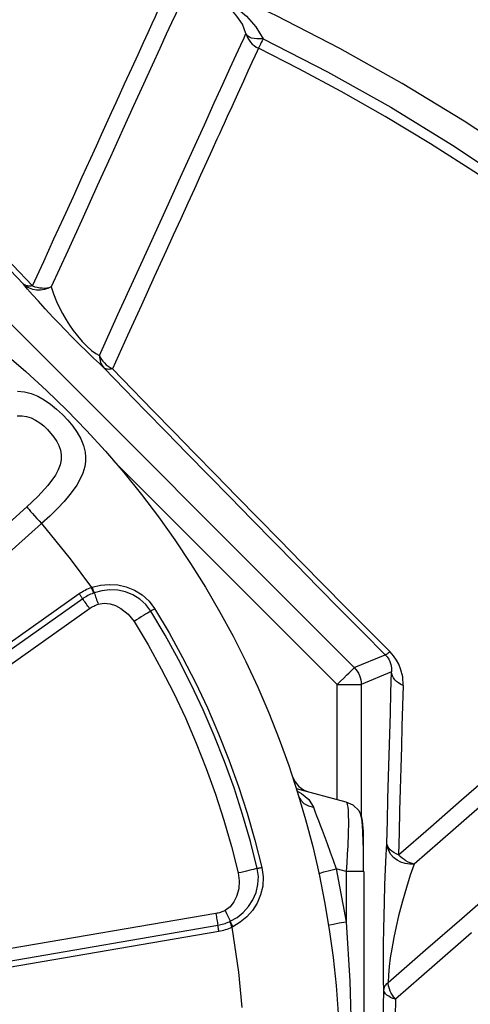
# Model space of a CAD drawing. Header units: millimetres. Extents: x 196 to 2027204, y -221452 to 153872.
# Tile 342 of 381: x 1217214 to 1217402, y -195476 to -195064. Entities that reach past the tile are written whole.
import ezdxf

# ---------------------------------------------------------------- set-up
doc = ezdxf.new("R2010")
doc.units = ezdxf.units.MM
doc.layers.get('Defpoints').update_dxf_attribs({"lineweight": 18})
doc.layers.add('00_Основной', color=163, linetype='Continuous', lineweight=40)
doc.layers.add('ТМ-размеры', color=25, linetype='Continuous', lineweight=20)
doc.styles.add('SFINKS', font='SFINKS.shx', dxfattribs={"width": 0.7, "oblique": 15})
doc.dimstyles.new('кира-50', dxfattribs={"dimtxt": 150, "dimasz": 40, "dimexe": 15, "dimexo": 0, "dimgap": 20, "dimtad": 1, "dimdec": 0, "dimrnd": 5, "dimdsep": 46, "dimtxsty": 'SFINKS', "dimblk1": 'OBLIQUE', "dimblk2": 'OBLIQUE', "dimsah": 1, "dimcen": 2.5, "dimclrd": 252, "dimclre": 252, "dimclrt": 252, "dimadec": 0, "dimazin": 0, "dimtfac": 1, "dimtdec": 0, "dimtofl": 0, "dimtmove": 0, "dimatfit": 3, "dimldrblk": 'OBLIQUE', "dimfxl": 15, "dimtfill": 1, "dimtolj": 1, "dimtzin": 0, "dimlwd": 20, "dimlwe": 20, "dimarcsym": 0})

# ---------------------------------------------------------------- blocks, each defined once
blk = doc.blocks.new('_Oblique')
at = {"color": 0, "linetype": 'ByBlock', "lineweight": -2}
blk.add_line((-0.5, -0.5), (0.5, 0.5), dxfattribs=at)
blk = doc.blocks.new('*D84')
at = {"layer": 'Defpoints', "color": 0, "linetype": 'ByBlock', "lineweight": 50, "transparency": 16777216}
for p in [(1217827.71, -194508.84), (1216087.62, -195856.77), (1217827.71, -195857.67)]:
    blk.add_point(p, dxfattribs=at)
at = {"layer": 'ТМ-размеры', "color": 252, "linetype": 'ByBlock', "lineweight": 20, "transparency": 16777216}
for p, q in [((1216087.62, -195856.77), (1216087.62, -194493.84)), ((1217827.71, -195857.67), (1217827.71, -194493.84)), ((1216087.62, -194508.84), (1217827.71, -194508.84))]:
    blk.add_line(p, q, dxfattribs=at)
at = {"layer": 'ТМ-размеры', "color": 252, "linetype": 'ByBlock', "lineweight": 20, "transparency": 16777216, "xscale": 40, "yscale": 40, "zscale": 40, "rotation": 180}
blk.add_blockref('_Oblique', (1216087.62, -194508.84), dxfattribs=at)
at = {"layer": 'ТМ-размеры', "color": 252, "linetype": 'ByBlock', "lineweight": 20, "transparency": 16777216, "xscale": 40, "yscale": 40, "zscale": 40}
blk.add_blockref('_Oblique', (1217827.71, -194508.84), dxfattribs=at)
at = {"layer": 'ТМ-размеры', "color": 252, "linetype": 'ByBlock', "transparency": 16777216, "insert": (1216957.66, -194413.84), "char_height": 150, "attachment_point": 5, "style": 'SFINKS', "bg_fill": 3, "box_fill_scale": 1.1, "bg_fill_color": 256, "bg_fill_true_color": 13158600, "bg_fill_transparency": 0}
blk.add_mtext('\\A1;1740', dxfattribs=at)
blk = doc.blocks.new('*D85')
at = {"layer": 'Defpoints', "color": 0, "linetype": 'ByBlock', "lineweight": 50, "transparency": 16777216}
for p in [(1216957.71, -194978.27), (1216957.71, -203390.23), (1218392.05, -203390.23)]:
    blk.add_point(p, dxfattribs=at)
at = {"layer": 'ТМ-размеры', "color": 252, "linetype": 'ByBlock', "lineweight": 20, "transparency": 16777216}
for p, q in [((1216957.71, -194978.27), (1218407.05, -194978.27)), ((1218392.05, -194978.27), (1218392.05, -203390.23)), ((1216957.71, -203390.23), (1218407.05, -203390.23))]:
    blk.add_line(p, q, dxfattribs=at)
at = {"layer": 'ТМ-размеры', "color": 252, "linetype": 'ByBlock', "lineweight": 20, "transparency": 16777216, "xscale": 40, "yscale": 40, "zscale": 40}
for p, rotation in [((1218392.05, -194978.27), 90), ((1218392.05, -203390.23), 270)]:
    blk.add_blockref('_Oblique', p, dxfattribs=dict(at, rotation=rotation))
at = {"layer": 'ТМ-размеры', "color": 252, "linetype": 'ByBlock', "transparency": 16777216, "insert": (1218297.05, -199184.25), "char_height": 150, "attachment_point": 5, "rotation": 90, "style": 'SFINKS', "bg_fill": 3, "box_fill_scale": 1.1, "bg_fill_color": 256, "bg_fill_true_color": 13158600, "bg_fill_transparency": 0}
blk.add_mtext('\\A1;8410', dxfattribs=at)

msp = doc.modelspace()

# ---------------------------------------------------------------- linework, layer by layer
at = {"layer": '00_Основной', "color": 252, "lineweight": 25, "ltscale": 10}
for p, q in [((1217125.88, -195107.27, 0.2), (1217353.7, -195335.09, 0.2)), ((1217346.63, -195342.16, 0.2), (1217253.2, -195248.73, 0.2)), ((1217238.71, -195304.28, 0.2), (1217091.17, -195408.69, 0.2)), ((1217240.17, -195306.33, 0.2), (1217092.61, -195410.72, 0.2)), ((1217095.48, -195414.8, 0.2), (1217243.04, -195310.4, 0.2)), ((1217353.7, -195335.09, 0.2), (1217366.71, -195329.7, 0.2)), ((1217369.34, -195336.9, 0.2), (1217356.62, -195342.16, 0.2)), ((1217346.63, -195390.29, 0.2), (1217346.63, -195342.16, 0.2)), ((1217356.62, -195342.16, 0.2), (1217356.62, -195396.86, 0.2)), ((1217350.3, -195391.27, 0.2), (1217329.57, -195385.72, 0.2)), ((1217330.56, -195388.9, 0.2), (1217330.98, -195389.73, 0.2)), ((1217346.18, -195419.15, 0.2), (1217350.3, -195441.32, 0.2)), ((1217350.3, -195420.25, 0.2), (1217346.18, -195419.15, 0.2)), ((1217338.99, -195421.25, 0.2), (1217339.04, -195421.21, 0.2)), ((1217350.3, -195420.25, 0.2), (1217350.3, -195441.32, 0.2)), ((1217357.71, -195420.25, 0.2), (1217357.46, -195420.25, 0.2)), ((1217357.71, -195420.25, 0.2), (1217357.71, -195586.27, 0.2)), ((1217295.85, -195437.88, 0.2), (1217117.68, -195468.38, 0.2)), ((1217118.53, -195473.3, 0.2), (1217296.68, -195442.79, 0.2)), ((1217343, -195442.87, 0.2), (1217343.06, -195442.84, 0.2)), ((1217118.95, -195475.75, 0.2), (1217297.1, -195445.24, 0.2))]:
    msp.add_line(p, q, dxfattribs=at)
at = {"layer": '00_Основной', "color": 252, "lineweight": 25, "ltscale": 10, "elevation": 0.2}
for points in [[(1217424.89, -195123.31), (1217399.69, -195106.66), (1217373.75, -195090.87), (1217347.62, -195076.24), (1217320.94, -195062.55), (1217293.78, -195049.84), (1217266.18, -195038.12), (1217237.67, -195027.23), (1217208.75, -195017.41), (1217179.51, -195008.66), (1217149.95, -195000.98), (1217120.15, -194994.42), (1217090.64, -194989.06), (1217060.97, -194984.77), (1217031.15, -194981.55), (1217001.25, -194979.42), (1216970.74, -194978.38), (1216940.21, -194978.46), (1216909.71, -194979.67), (1216879.26, -194982.02)], [(1217274.65, -195053.59), (1217278.43, -195052.78), (1217282.33, -195052.49), (1217286.34, -195052.67), (1217289.4, -195053.11), (1217292.35, -195053.78), (1217295.42, -195054.76), (1217298.3, -195055.93), (1217300.94, -195057.27), (1217303.55, -195058.84), (1217306.11, -195060.67), (1217308.6, -195062.82), (1217312.58, -195067.25), (1217315.56, -195072.23)], [(1217219.22, -195175.49), (1217223.84, -195165.38), (1217228.14, -195155.92), (1217232.26, -195146.9), (1217236.26, -195138.11), (1217239.98, -195129.97), (1217243.56, -195122.08), (1217245.88, -195117.02), (1217248.07, -195112.2), (1217250.14, -195107.68), (1217252.2, -195103.12), (1217254.16, -195098.84), (1217256, -195094.82), (1217257.71, -195091.05), (1217260.7, -195084.5), (1217263.3, -195078.78), (1217265.57, -195073.81), (1217267.51, -195069.55), (1217269.18, -195065.88), (1217270.55, -195062.87), (1217271.63, -195060.5), (1217272.42, -195058.75), (1217272.93, -195057.66)], [(1217280.96, -195057.55), (1217280.25, -195059.1), (1217279.04, -195061.76), (1217277.33, -195065.51), (1217275.13, -195070.34), (1217272.45, -195076.24), (1217269.28, -195083.21), (1217265.61, -195091.24), (1217261.47, -195100.31), (1217256.87, -195110.43), (1217251.79, -195121.55), (1217246.27, -195133.68), (1217240.29, -195146.79), (1217233.88, -195160.86), (1217227.04, -195175.89)], [(1217308.43, -195070.07), (1217306.93, -195066.2), (1217304.68, -195062.73), (1217303.25, -195061.15), (1217301.63, -195059.7), (1217299.78, -195058.4), (1217297.71, -195057.28), (1217295.51, -195056.44), (1217293.29, -195055.89), (1217291.12, -195055.6), (1217288.99, -195055.56), (1217284.87, -195056.14), (1217280.96, -195057.55)], [(1217247.14, -195204.58), (1217254.91, -195187.5), (1217262.21, -195171.49), (1217269.01, -195156.56), (1217275.3, -195142.76), (1217281.07, -195130.08), (1217286.32, -195118.57), (1217291.03, -195108.22), (1217295.2, -195099.08), (1217298.83, -195091.15), (1217301.87, -195084.45), (1217304.37, -195078.97), (1217306.29, -195074.76), (1217307.64, -195071.78), (1217308.43, -195070.07)], [(1217308.43, -195070.07), (1217308.77, -195071.04), (1217309.21, -195071.98), (1217309.76, -195072.86), (1217310.38, -195073.68), (1217311.09, -195074.43), (1217311.86, -195075.11), (1217312.71, -195075.7), (1217313.61, -195076.21)], [(1217315.56, -195072.23), (1217314.23, -195072.31), (1217312.98, -195072.28), (1217311.83, -195072.16), (1217310.81, -195071.92), (1217309.94, -195071.59), (1217309.25, -195071.16), (1217308.75, -195070.65), (1217308.43, -195070.07)], [(1217315.56, -195072.23), (1217315.15, -195073.08), (1217314.79, -195073.84), (1217314.45, -195074.52), (1217314.18, -195075.08), (1217313.95, -195075.54), (1217313.78, -195075.88), (1217313.67, -195076.11), (1217313.61, -195076.21)], [(1217315.56, -195072.23), (1217342.52, -195086.06), (1217368.96, -195100.89), (1217394.82, -195116.68), (1217420.08, -195133.43), (1217444.69, -195151.11), (1217468.64, -195169.68), (1217491.87, -195189.15), (1217514.36, -195209.46), (1217536.07, -195230.6), (1217556.99, -195252.51)], [(1217313.61, -195076.21), (1217313.06, -195077.44), (1217312.15, -195079.44), (1217310.89, -195082.2), (1217309.28, -195085.73), (1217307.35, -195089.97), (1217304.85, -195095.44), (1217301.9, -195101.9), (1217301.05, -195103.77), (1217300.18, -195105.7), (1217299.26, -195107.72), (1217298.3, -195109.81), (1217297.31, -195111.98), (1217296.3, -195114.22), (1217294.17, -195118.88), (1217291.9, -195123.88), (1217289.47, -195129.21), (1217286.87, -195134.91), (1217284.09, -195140.99), (1217281.16, -195147.46), (1217278.03, -195154.31), (1217275.03, -195160.88), (1217270.09, -195171.72), (1217264.72, -195183.52), (1217258.89, -195196.31), (1217252.58, -195210.14)], [(1217553.74, -195255.5), (1217535.82, -195236.64), (1217517.97, -195218.97), (1217500.23, -195202.48), (1217482.69, -195187.09), (1217474.9, -195180.53), (1217467.17, -195174.2), (1217459.51, -195168.06), (1217451.92, -195162.13), (1217444.38, -195156.4), (1217435.21, -195149.6), (1217425.39, -195142.53), (1217405.28, -195128.74), (1217385.67, -195116.14), (1217366.64, -195104.66), (1217348.26, -195094.21), (1217330.57, -195084.74), (1217313.61, -195076.21)], [(1217215.39, -195174.8), (1217207.02, -195166.05), (1217198.83, -195157.46), (1217190.8, -195149.02), (1217182.97, -195140.77), (1217175.32, -195132.67), (1217167.87, -195124.75), (1217160.63, -195117.03), (1217153.59, -195109.5), (1217146.78, -195102.17), (1217140.17, -195095.05), (1217133.79, -195088.13)], [(1217138.63, -195089.87), (1217144.93, -195096.7), (1217151.45, -195103.74), (1217158.19, -195110.98), (1217165.14, -195118.42), (1217172.31, -195126.05), (1217179.66, -195133.86), (1217187.21, -195141.85), (1217194.95, -195150.02), (1217202.87, -195158.36), (1217210.97, -195166.84), (1217219.22, -195175.49)], [(1217249.15, -195209.88), (1217247.14, -195208.03), (1217244.71, -195205.73), (1217241.87, -195203), (1217238.82, -195199.99), (1217235.78, -195196.92), (1217232.9, -195193.96), (1217230.26, -195191.21), (1217227.87, -195188.7), (1217224.5, -195185.09), (1217221.64, -195181.96), (1217219.18, -195179.22), (1217217.12, -195176.85), (1217215.39, -195174.8)], [(1217227.04, -195175.89), (1217225.59, -195176.6), (1217224.05, -195177.09), (1217222.47, -195177.33), (1217220.89, -195177.3), (1217219.35, -195177.03), (1217217.9, -195176.52), (1217216.57, -195175.76), (1217215.39, -195174.8)], [(1217219.22, -195175.49), (1217218.63, -195175.59), (1217218.06, -195175.64), (1217217.53, -195175.62), (1217217.02, -195175.56), (1217216.56, -195175.45), (1217216.12, -195175.28), (1217215.74, -195175.07), (1217215.39, -195174.8)], [(1217219.22, -195175.49), (1217220.2, -195175.86), (1217221.18, -195176.13), (1217222.19, -195176.33), (1217223.19, -195176.41), (1217224.19, -195176.42), (1217225.18, -195176.33), (1217226.12, -195176.16), (1217227.04, -195175.89)], [(1217227.04, -195175.89), (1217227.97, -195178.8), (1217229.27, -195182.07), (1217230.37, -195184.46), (1217231.68, -195187.01), (1217233.27, -195189.73), (1217234.63, -195191.89), (1217236.2, -195194.15), (1217237.98, -195196.46), (1217239.91, -195198.72), (1217241.91, -195200.77), (1217243.86, -195202.48), (1217245.61, -195203.73), (1217247.14, -195204.58)], [(1217207.4, -195203.66), (1217216.33, -195211.34), (1217225.02, -195219.28), (1217233.48, -195227.48), (1217241.69, -195235.94), (1217249.63, -195244.64), (1217257.31, -195253.57), (1217264.72, -195262.74), (1217271.83, -195272.11), (1217278.67, -195281.71), (1217285.22, -195291.5), (1217291.46, -195301.49), (1217297.41, -195311.66), (1217303.04, -195322.01), (1217308.35, -195332.52), (1217313.35, -195343.19), (1217318.03, -195354.01), (1217322.36, -195364.96), (1217326.38, -195376.04), (1217330.05, -195387.23), (1217333.38, -195398.53), (1217336.37, -195409.92), (1217339.02, -195421.41), (1217341.33, -195432.95), (1217343.27, -195444.58), (1217344.87, -195456.25), (1217346.11, -195467.96), (1217347, -195479.72)], [(1217247.14, -195204.58), (1217247.16, -195205.34), (1217247.26, -195206.07), (1217247.43, -195206.79), (1217247.66, -195207.5), (1217247.94, -195208.15), (1217248.29, -195208.77), (1217248.7, -195209.35), (1217249.15, -195209.88)], [(1217247.14, -195204.58), (1217247.53, -195205.42), (1217248.03, -195206.24), (1217248.6, -195207.03), (1217249.27, -195207.76), (1217250.01, -195208.46), (1217250.81, -195209.09), (1217251.66, -195209.64), (1217252.58, -195210.14)], [(1217252.58, -195210.14), (1217252.03, -195210.28), (1217251.51, -195210.38), (1217251.03, -195210.42), (1217250.57, -195210.4), (1217250.15, -195210.35), (1217249.77, -195210.25), (1217249.45, -195210.1), (1217249.15, -195209.88)], [(1217329.56, -195292.18), (1217329.26, -195291.87), (1217320.03, -195282.5), (1217310.87, -195273.18), (1217301.77, -195263.91), (1217292.77, -195254.71), (1217283.85, -195245.58), (1217275.02, -195236.52), (1217266.29, -195227.55), (1217257.66, -195218.67), (1217249.15, -195209.88)], [(1217252.58, -195210.14), (1217260.99, -195218.82), (1217269.5, -195227.59), (1217278.14, -195236.45), (1217286.86, -195245.4), (1217295.66, -195254.43), (1217304.57, -195263.52), (1217313.54, -195272.66), (1217322.59, -195281.88), (1217331.7, -195291.14), (1217340.89, -195300.42), (1217350.12, -195309.76), (1217359.39, -195319.12), (1217368.7, -195328.5)], [(1217212.92, -195219.6), (1217215.81, -195219.79), (1217218.63, -195220.48), (1217221.41, -195221.61), (1217224.09, -195223.12), (1217226.72, -195224.94), (1217229.26, -195227.01), (1217231.66, -195229.27), (1217233.93, -195231.67), (1217235.97, -195234.18), (1217237.81, -195236.81), (1217239.32, -195239.49), (1217240.46, -195242.27), (1217241.16, -195245.08), (1217241.35, -195247), (1217241.31, -195248.94), (1217241.02, -195250.96), (1217240.19, -195253.78), (1217238.85, -195256.74), (1217237.64, -195258.8), (1217236.24, -195260.88), (1217234.83, -195262.74), (1217232.39, -195265.64), (1217229.58, -195268.64), (1217226.42, -195271.74), (1217222.96, -195274.91)], [(1217212.72, -195229.86), (1217214.78, -195229.82), (1217216.7, -195230.12), (1217218.63, -195230.75), (1217220.41, -195231.63), (1217222.2, -195232.78), (1217223.84, -195234.07), (1217225.42, -195235.52), (1217228.16, -195238.72), (1217229.31, -195240.52), (1217230.19, -195242.28), (1217230.84, -195244.23), (1217231.15, -195246.13), (1217231.1, -195248.2), (1217230.7, -195250.26), (1217229.89, -195252.4), (1217228.75, -195254.59), (1217225.52, -195259.03), (1217221.38, -195263.53), (1217216.74, -195267.95)], [(1217561.09, -195258.75), (1217559.84, -195259.84), (1217557.69, -195261.7), (1217554.69, -195264.32), (1217550.8, -195267.7), (1217546.06, -195271.82), (1217540.46, -195276.68), (1217534.01, -195282.29), (1217526.73, -195288.62), (1217518.62, -195295.68), (1217509.69, -195303.44), (1217499.95, -195311.89), (1217489.42, -195321.05), (1217478.12, -195330.87), (1217466.07, -195341.36), (1217453.27, -195352.49), (1217439.74, -195364.24), (1217425.51, -195376.6), (1217410.6, -195389.57), (1217395.02, -195403.1), (1217378.81, -195417.2)], [(1217216.74, -195267.95), (1217200.2, -195282.8), (1217184.38, -195297), (1217169.3, -195310.56), (1217160.73, -195318.26), (1217152.42, -195325.72), (1217144.38, -195332.96), (1217134.99, -195341.38), (1217124.18, -195351.11), (1217113.81, -195360.42), (1217103.22, -195369.96), (1217092.15, -195379.91), (1217081.64, -195389.38), (1217071.65, -195398.36)], [(1217216.74, -195267.95), (1217217.16, -195268.43), (1217217.73, -195269.05), (1217218.4, -195269.81), (1217219.18, -195270.69), (1217220.06, -195271.65), (1217220.99, -195272.69), (1217221.96, -195273.79), (1217222.96, -195274.91)], [(1217077.11, -195404.57), (1217158.89, -195332.07), (1217222.96, -195274.91)], [(1217222.96, -195274.91), (1217234.94, -195289.62), (1217243.79, -195301.62)], [(1217367.84, -195466.73), (1217383.5, -195453.12), (1217398.67, -195439.92), (1217413.35, -195427.16), (1217427.55, -195414.83), (1217441.23, -195402.94), (1217454.41, -195391.48), (1217469.46, -195378.4), (1217483.62, -195366.08), (1217496.93, -195354.52), (1217509.33, -195343.73), (1217520.82, -195333.75), (1217529.65, -195326.07), (1217537.81, -195318.98), (1217545.29, -195312.48), (1217552.09, -195306.57), (1217558.18, -195301.26), (1217563.56, -195296.58), (1217569.08, -195291.8), (1217573.58, -195287.89), (1217577.04, -195284.87), (1217579.48, -195282.75), (1217580.89, -195281.52)], [(1217349.26, -195312.12), (1217347.89, -195310.74), (1217338.55, -195301.28), (1217329.56, -195292.18)], [(1217244.16, -195301.5), (1217247.63, -195300.63), (1217251.18, -195300.28), (1217254.84, -195300.48), (1217258.37, -195301.26), (1217261.87, -195302.68), (1217265.03, -195304.68), (1217267.91, -195307.32), (1217270.25, -195310.44)], [(1217243.79, -195301.62), (1217243.13, -195301.89), (1217242.47, -195302.16), (1217241.82, -195302.46), (1217241.16, -195302.79), (1217240.53, -195303.13), (1217239.93, -195303.5), (1217239.32, -195303.89), (1217238.71, -195304.28)], [(1217238.71, -195304.28), (1217238.91, -195304.55), (1217239.09, -195304.82), (1217239.28, -195305.09), (1217239.46, -195305.34), (1217239.64, -195305.6), (1217239.83, -195305.85), (1217239.99, -195306.09), (1217240.17, -195306.33)], [(1217244.65, -195303.96), (1217244.06, -195304.19), (1217243.48, -195304.44), (1217242.9, -195304.71), (1217242.32, -195304.99), (1217241.77, -195305.3), (1217241.22, -195305.63), (1217240.68, -195305.96), (1217240.17, -195306.33)], [(1217243.79, -195301.62), (1217243.99, -195301.55), (1217244.16, -195301.5)], [(1217243.79, -195301.62), (1217243.91, -195301.93), (1217244.02, -195302.24), (1217244.13, -195302.54), (1217244.24, -195302.83), (1217244.34, -195303.13), (1217244.45, -195303.41), (1217244.55, -195303.69), (1217244.65, -195303.96)], [(1217245.01, -195303.84), (1217244.91, -195303.57), (1217244.81, -195303.28), (1217244.69, -195303), (1217244.6, -195302.7), (1217244.48, -195302.41), (1217244.37, -195302.11), (1217244.27, -195301.8), (1217244.16, -195301.5)], [(1217245.01, -195303.84), (1217244.81, -195303.9), (1217244.65, -195303.96)], [(1217268.6, -195311.46), (1217266.55, -195308.76), (1217264.04, -195306.49), (1217261.18, -195304.72), (1217258.06, -195303.48), (1217254.8, -195302.78), (1217251.48, -195302.61), (1217248.18, -195302.97), (1217245.01, -195303.84)], [(1217245.01, -195303.84), (1217245.19, -195304.38), (1217245.39, -195304.95), (1217245.58, -195305.51), (1217245.79, -195306.11), (1217246, -195306.71), (1217246.22, -195307.32), (1217246.43, -195307.94), (1217246.64, -195308.55)], [(1217243.04, -195310.4), (1217242.66, -195309.86), (1217242.28, -195309.34), (1217241.91, -195308.82), (1217241.55, -195308.29), (1217241.19, -195307.78), (1217240.83, -195307.28), (1217240.49, -195306.8), (1217240.17, -195306.33)], [(1217243.04, -195310.4), (1217243.46, -195310.11), (1217243.89, -195309.84), (1217244.33, -195309.59), (1217244.78, -195309.35), (1217245.23, -195309.12), (1217245.7, -195308.92), (1217246.16, -195308.73), (1217246.64, -195308.55)], [(1217246.64, -195308.55), (1217249.1, -195308.14), (1217251.58, -195308.41), (1217253.94, -195309.17), (1217256.15, -195310.31), (1217259.21, -195312.72), (1217261.63, -195315.76)], [(1217268.6, -195311.46), (1217267.96, -195311.85), (1217267.24, -195312.3), (1217266.44, -195312.8), (1217265.57, -195313.33), (1217264.63, -195313.91), (1217263.66, -195314.52), (1217262.64, -195315.14), (1217261.63, -195315.76)], [(1217268.6, -195311.46), (1217268.77, -195311.36), (1217268.94, -195311.26), (1217269.13, -195311.13), (1217269.33, -195311), (1217269.54, -195310.88), (1217269.77, -195310.74), (1217270.01, -195310.59), (1217270.25, -195310.44)], [(1217313.16, -195419.04), (1217310.28, -195407.71), (1217307.05, -195396.47), (1217303.45, -195385.34), (1217299.5, -195374.33), (1217295.2, -195363.47), (1217290.55, -195352.73), (1217285.56, -195342.16), (1217280.24, -195331.74), (1217274.58, -195321.52), (1217268.6, -195311.46)], [(1217270.25, -195310.44), (1217276.26, -195320.54), (1217281.95, -195330.83), (1217287.3, -195341.3), (1217292.32, -195351.94), (1217296.99, -195362.72), (1217301.31, -195373.66), (1217305.29, -195384.72), (1217308.9, -195395.91), (1217312.16, -195407.2), (1217315.05, -195418.6)], [(1217366.71, -195329.7), (1217357.27, -195320.2), (1217349.26, -195312.12)], [(1217261.63, -195315.76), (1217267.48, -195325.58), (1217273, -195335.6), (1217278.21, -195345.77), (1217283.09, -195356.1), (1217287.63, -195366.6), (1217291.84, -195377.23), (1217295.69, -195387.99), (1217299.22, -195398.87), (1217302.38, -195409.85), (1217305.19, -195420.93)], [(1217368.7, -195328.5), (1217368.31, -195328.8), (1217367.95, -195329.06), (1217367.65, -195329.29), (1217367.36, -195329.46), (1217367.14, -195329.59), (1217366.95, -195329.67), (1217366.8, -195329.71), (1217366.71, -195329.7)], [(1217374.19, -195342.58), (1217373.98, -195339), (1217373.12, -195335.57), (1217372.36, -195333.71), (1217371.38, -195331.93), (1217370.14, -195330.12), (1217368.7, -195328.5)], [(1217366.71, -195329.7), (1217367.46, -195330.58), (1217368.11, -195331.54), (1217368.63, -195332.59), (1217369.01, -195333.72), (1217369.2, -195334.47), (1217369.31, -195335.24), (1217369.35, -195336.05), (1217369.34, -195336.9)], [(1217346.63, -195342.16), (1217347.99, -195340.8), (1217349.29, -195339.51), (1217350.48, -195338.31), (1217351.54, -195337.25), (1217352.42, -195336.38), (1217353.1, -195335.7), (1217353.52, -195335.27), (1217353.7, -195335.09)], [(1217353.7, -195335.09), (1217354.35, -195335.82), (1217354.95, -195336.62), (1217355.45, -195337.45), (1217355.86, -195338.34), (1217356.2, -195339.25), (1217356.44, -195340.21), (1217356.58, -195341.19), (1217356.62, -195342.16)], [(1217367.35, -195408.48), (1217367.57, -195399.13), (1217367.81, -195389.88), (1217368.05, -195380.75), (1217368.31, -195371.75), (1217368.55, -195362.85), (1217368.82, -195354.07), (1217369.07, -195345.42), (1217369.34, -195336.9)], [(1217374.19, -195342.58), (1217373.16, -195342.09), (1217372.22, -195341.51), (1217371.4, -195340.85), (1217370.69, -195340.14), (1217370.13, -195339.38), (1217369.72, -195338.58), (1217369.45, -195337.74), (1217369.34, -195336.9)], [(1217346.63, -195342.16), (1217348.54, -195342.16), (1217350.37, -195342.16), (1217352.08, -195342.16), (1217353.58, -195342.16), (1217354.83, -195342.16), (1217355.76, -195342.16), (1217356.37, -195342.16), (1217356.62, -195342.16)], [(1217374.19, -195342.58), (1217373.92, -195351.01), (1217373.67, -195359.56), (1217373.42, -195368.22), (1217373.16, -195377.02), (1217372.92, -195385.92), (1217372.68, -195394.94), (1217372.46, -195404.06), (1217372.22, -195413.31)], [(1217327.92, -195380.61), (1217328.98, -195382.84), (1217330.56, -195384.73), (1217332.54, -195386.2), (1217333.68, -195386.67)], [(1217372.22, -195413.31), (1217385.69, -195401.58), (1217398.56, -195390.42), (1217410.81, -195379.77)], [(1217329.7, -195386.65), (1217331.7, -195387.66), (1217334.71, -195390.22), (1217336.61, -195393.42)], [(1217330.98, -195389.73), (1217331.37, -195390.49), (1217332.7, -195391.86), (1217334.53, -195392.86), (1217336.61, -195393.42)], [(1217350.3, -195391.27), (1217350.56, -195391.55), (1217350.8, -195392.28), (1217350.99, -195393.47), (1217351.11, -195394.72), (1217351.19, -195396.22), (1217351.25, -195399.9), (1217351.19, -195404.39), (1217350.99, -195409.58), (1217350.8, -195413.1), (1217350.56, -195416.72), (1217350.3, -195420.25)], [(1217355.58, -195394.78), (1217353.26, -195392.62), (1217350.3, -195391.27)], [(1217336.61, -195393.42), (1217337.26, -195395.13), (1217337.97, -195396.98), (1217338.75, -195398.97), (1217339.52, -195400.99), (1217340.32, -195403.1), (1217341.16, -195405.32), (1217342.37, -195408.57), (1217343.7, -195412.16), (1217344.95, -195415.64), (1217346.18, -195419.15)], [(1217357.58, -195420.25), (1217357.58, -195415.66), (1217357.55, -195411.38), (1217357.49, -195407.47), (1217357.37, -195403.95), (1217357.17, -195400.89), (1217356.86, -195398.32), (1217356.36, -195396.26), (1217355.58, -195394.77)], [(1217357.58, -195420.25), (1217357.58, -195417.56), (1217357.6, -195415.12), (1217357.6, -195411.06), (1217357.6, -195408.95), (1217357.6, -195407.27), (1217357.6, -195405.91), (1217357.54, -195403.53), (1217357.34, -195400.69), (1217357.16, -195399.17), (1217356.88, -195397.67), (1217356.45, -195396.28), (1217355.82, -195395.09)], [(1217366.02, -195469.62), (1217365.96, -195466.04), (1217365.94, -195462.2), (1217365.94, -195458.28), (1217365.95, -195454.37), (1217365.98, -195450.53), (1217366.07, -195444.42), (1217366.18, -195438.7), (1217366.3, -195433.32), (1217366.53, -195425.92), (1217366.78, -195419.35), (1217367.05, -195413.55), (1217367.35, -195408.48)], [(1217378.81, -195417.2), (1217376.93, -195417.26), (1217375.05, -195417.02), (1217373.26, -195416.46), (1217371.62, -195415.62), (1217370.19, -195414.52), (1217369, -195413.21), (1217368.11, -195411.73), (1217367.56, -195410.13), (1217367.35, -195408.48)], [(1217372.22, -195413.31), (1217371.19, -195412.88), (1217370.25, -195412.39), (1217369.42, -195411.84), (1217368.72, -195411.23), (1217368.15, -195410.58), (1217367.73, -195409.91), (1217367.46, -195409.2), (1217367.35, -195408.48)], [(1217378.81, -195417.2), (1217377.95, -195417), (1217377.07, -195416.72), (1217376.21, -195416.34), (1217375.35, -195415.88), (1217374.52, -195415.34), (1217373.71, -195414.72), (1217372.94, -195414.04), (1217372.22, -195413.31)], [(1217301.87, -195441.12), (1217304.72, -195439.48), (1217307.32, -195437.41), (1217309.53, -195434.94), (1217311.35, -195432.13), (1217312.68, -195429.06), (1217313.46, -195425.78), (1217313.63, -195422.4), (1217313.16, -195419.04)], [(1217315.05, -195418.6), (1217315.6, -195422.48), (1217315.43, -195426.38), (1217314.58, -195430.07), (1217313.13, -195433.5), (1217311.17, -195436.56), (1217308.76, -195439.27), (1217305.99, -195441.53), (1217302.92, -195443.38)], [(1217313.16, -195419.04), (1217312.44, -195419.22), (1217311.61, -195419.42), (1217310.69, -195419.63), (1217309.69, -195419.87), (1217308.62, -195420.12), (1217307.5, -195420.38), (1217306.36, -195420.66), (1217305.19, -195420.93)], [(1217313.16, -195419.04), (1217313.35, -195419), (1217313.56, -195418.95), (1217313.77, -195418.9), (1217314.01, -195418.84), (1217314.25, -195418.78), (1217314.5, -195418.73), (1217314.77, -195418.66), (1217315.05, -195418.6)], [(1217339.34, -195421.03), (1217339.45, -195420.97), (1217340.96, -195420.48), (1217343.34, -195419.83), (1217346.18, -195419.15)], [(1217378.81, -195417.2), (1217377.14, -195421.86), (1217375.51, -195427), (1217373.87, -195432.66), (1217372.27, -195438.84), (1217371.26, -195443.24), (1217370.28, -195447.84), (1217369.39, -195452.64), (1217368.8, -195456.33), (1217368.31, -195460.03), (1217367.97, -195463.57), (1217367.84, -195466.73)], [(1217305.19, -195420.93), (1217305.63, -195424.2), (1217305.4, -195427.52), (1217304.54, -195430.71), (1217303.41, -195433.05), (1217301.8, -195435.11), (1217299.69, -195436.63)], [(1217357.46, -195420.25), (1217357.17, -195420.25), (1217355.65, -195420.25), (1217353.26, -195420.25), (1217350.3, -195420.25)], [(1217299.69, -195436.63), (1217299.23, -195436.84), (1217298.77, -195437.04), (1217298.29, -195437.23), (1217297.81, -195437.38), (1217297.33, -195437.54), (1217296.83, -195437.66), (1217296.34, -195437.78), (1217295.85, -195437.88)], [(1217299.69, -195436.63), (1217299.98, -195437.21), (1217300.26, -195437.8), (1217300.55, -195438.38), (1217300.81, -195438.95), (1217301.1, -195439.51), (1217301.37, -195440.06), (1217301.62, -195440.6), (1217301.87, -195441.12)], [(1217295.85, -195437.88), (1217295.95, -195438.51), (1217296.06, -195439.14), (1217296.17, -195439.78), (1217296.27, -195440.42), (1217296.38, -195441.04), (1217296.48, -195441.63), (1217296.58, -195442.22), (1217296.68, -195442.79)], [(1217296.68, -195442.79), (1217297.31, -195442.67), (1217297.94, -195442.53), (1217298.54, -195442.38), (1217299.16, -195442.19), (1217299.76, -195442), (1217300.36, -195441.77), (1217300.95, -195441.53), (1217301.53, -195441.28)], [(1217297.1, -195445.24), (1217297.04, -195444.92), (1217296.99, -195444.61), (1217296.93, -195444.28), (1217296.89, -195443.97), (1217296.83, -195443.66), (1217296.78, -195443.36), (1217296.74, -195443.07), (1217296.68, -195442.79)], [(1217297.1, -195445.24), (1217297.81, -195445.12), (1217298.51, -195444.96), (1217299.2, -195444.78), (1217299.9, -195444.58), (1217300.57, -195444.35), (1217301.25, -195444.1), (1217301.91, -195443.83), (1217302.58, -195443.55)], [(1217301.53, -195441.28), (1217301.72, -195441.19), (1217301.87, -195441.12)], [(1217301.53, -195441.28), (1217301.64, -195441.54), (1217301.77, -195441.81), (1217301.9, -195442.1), (1217302.04, -195442.38), (1217302.17, -195442.66), (1217302.31, -195442.96), (1217302.44, -195443.25), (1217302.58, -195443.55)], [(1217302.92, -195443.38), (1217302.78, -195443.08), (1217302.65, -195442.79), (1217302.51, -195442.49), (1217302.38, -195442.21), (1217302.24, -195441.92), (1217302.11, -195441.64), (1217301.99, -195441.38), (1217301.87, -195441.12)], [(1217302.92, -195443.38), (1217302.73, -195443.46), (1217302.58, -195443.55)], [(1217302.58, -195443.55), (1217305.3, -195462.32), (1217306.74, -195477.16)], [(1217343.39, -195442.72), (1217343.49, -195442.66), (1217345.03, -195442.31), (1217347.44, -195441.83), (1217350.3, -195441.32)], [(1217350.3, -195441.32), (1217351.84, -195466.13), (1217352.62, -195491), (1217352.62, -195515.56), (1217351.84, -195540.38), (1217350.3, -195565.19)], [(1217402.77, -195446), (1217387.23, -195459.51), (1217370.92, -195473.69)], [(1217367.84, -195466.73), (1217367.44, -195467.06), (1217367.09, -195467.4), (1217366.78, -195467.75), (1217366.53, -195468.12), (1217366.33, -195468.48), (1217366.18, -195468.86), (1217366.08, -195469.24), (1217366.02, -195469.62)], [(1217370.92, -195473.69), (1217370.28, -195472.87), (1217369.71, -195472.02), (1217369.2, -195471.15), (1217368.76, -195470.26), (1217368.4, -195469.37), (1217368.14, -195468.48), (1217367.94, -195467.59), (1217367.84, -195466.73)], [(1217365.32, -195509.18), (1217365.49, -195499.23), (1217365.75, -195484.33), (1217366.02, -195469.62)], [(1217370.92, -195473.69), (1217369.87, -195473.34), (1217368.94, -195472.91), (1217368.11, -195472.45), (1217367.41, -195471.94), (1217366.84, -195471.39), (1217366.42, -195470.81), (1217366.13, -195470.22), (1217366.02, -195469.62)], [(1217370.92, -195473.69), (1217370.65, -195488.22), (1217370.38, -195502.94), (1217370.14, -195517.83), (1217369.9, -195532.88), (1217369.69, -195548.1), (1217369.48, -195563.46), (1217369.28, -195578.97), (1217369.1, -195594.61), (1217368.93, -195610.36), (1217368.77, -195626.22), (1217368.63, -195642.19), (1217368.5, -195658.25)]]:
    msp.add_lwpolyline(points, dxfattribs=at)

# ---------------------------------------------------------------- next in the draw order: dimensions: what is measured, and where the dimension line sits
at = {"layer": 'ТМ-размеры', "color": 3, "linetype": 'ByBlock'}
dim = msp.add_linear_dim(base=(1217827.71, -194508.84, 0.2), p1=(1216087.62, -195856.77, 0.2), p2=(1217827.71, -195857.67, 0.2), dimstyle='кира-50', dxfattribs=at)
dim.commit()
dim.dimension.update_dxf_attribs({"geometry": '*D84', "text_midpoint": (1216957.66, -194508.84, 0.2), "dimtype": 160})

# ---------------------------------------------------------------- next in the draw order: dimensions: what is measured, and where the dimension line sits
dim = msp.add_linear_dim(base=(1218392.05, -203390.23, 0.2), p1=(1216957.71, -194978.27, 0.2), p2=(1216957.71, -203390.23, 0.2), angle=90, dimstyle='кира-50', dxfattribs=at)
dim.commit()
dim.dimension.update_dxf_attribs({"geometry": '*D85', "text_midpoint": (1218297.05, -199184.25, 0.2)})

doc.saveas('drawing.dxf')
